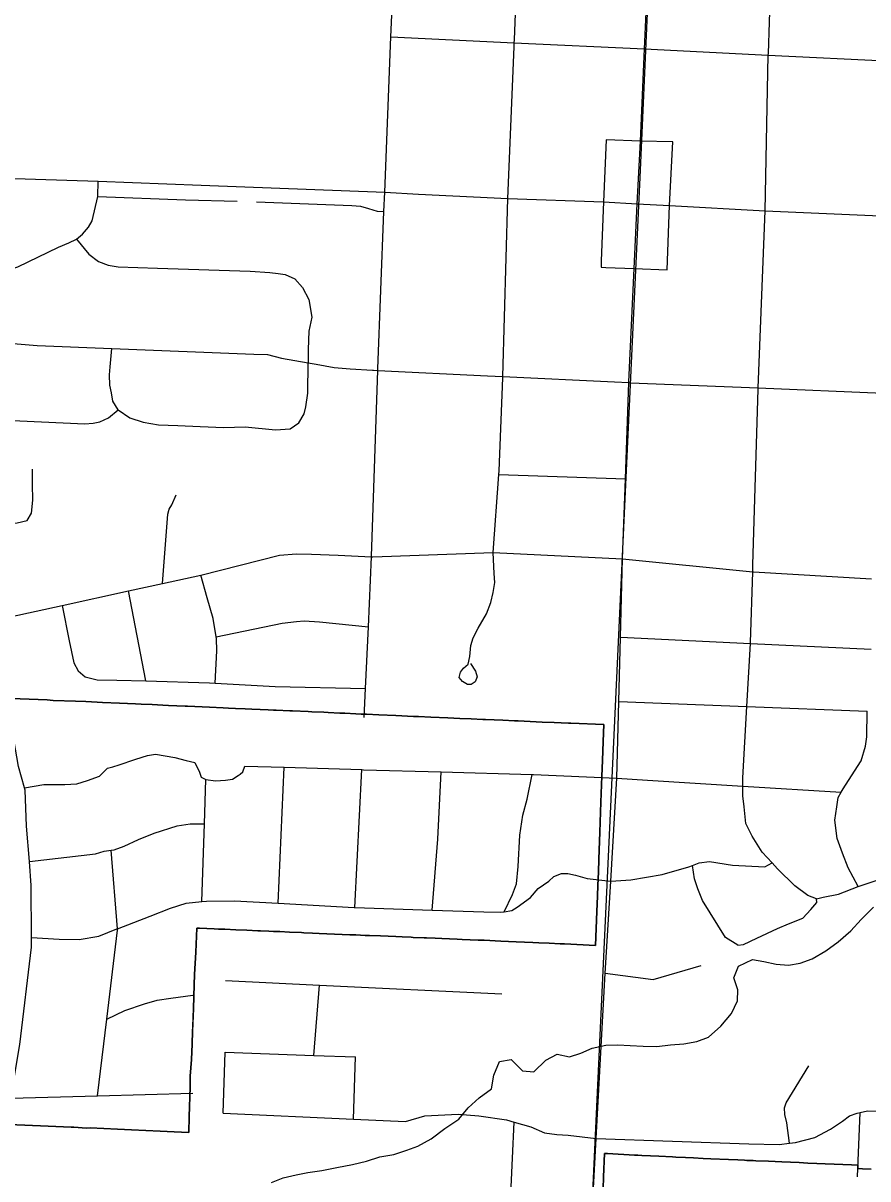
# Model space of a CAD drawing. Extents: x 114843 to 284848, y 317643 to 566895.
# Drawn here: x 198154 to 202008, y 428645 to 433917 of the extents above; entities that cross this region are included whole.
import ezdxf

# ---------------------------------------------------------------- set-up
doc = ezdxf.new("R2010")
doc.units = 0
for name, color, linetype in [('GM_X_City_Street', 7, 'Continuous'), ('GM_X_Corporation', 7, 'Continuous'), ('GM_X_Minor_River', 7, 'Continuous'), ('GM_X_Rail_Line', 7, 'Continuous'), ('GM_X_State_Route', 7, 'Continuous'), ('GM_X_US_Route', 7, 'Continuous')]:
    doc.layers.add(name, color=color, linetype=linetype)

msp = doc.modelspace()

# ---------------------------------------------------------------- linework, layer by layer
at = {"layer": 'GM_X_City_Street'}
for p, q in [((200325, 431858), (200901.8, 431838)), ((198714, 430916.5), (198634.8, 431327.2)), ((199318.2, 429902.4), (199344.8, 430522.6)), ((199667.8, 429883.1), (199698.6, 430512)), ((199479.8, 429208.2), (199505.4, 429529)), ((199066, 428944.9), (199076.1, 429222.8)), ((199661, 428918.2), (199669.7, 429201.4)), ((201961.3, 428654.3), (201972.7, 428948))]:
    msp.add_line(p, q, dxfattribs=at)
for points in [[(200297.9, 431501.7), (200325, 431858), (200325.7, 431875.3), (200342.7, 432298.4), (200343, 432305.3), (200365.4, 433116.5), (200394.1, 433809.5), (200394.8, 433827.6), (200395.3, 433840.6), (200408.9, 434200.2), (200422.7, 434565.2)], [(199710.3, 430750.2), (199716.2, 430882.5), (199728.9, 431162.8), (199743.5, 431483.4), (199743.6, 431487.3), (199745, 431528.6), (199771.5, 432333.1), (199771.7, 432340.7), (199799.8, 433058.5), (199804.4, 433145.4), (199831.5, 433853.8), (199848, 434221.4)], [(201773.6, 429922), (201733.5, 429938.7), (201674.5, 429982.2), (201596.3, 430060.1), (201571.4, 430087), (201526.1, 430135.9), (201479.8, 430209.1), (201451.1, 430265.9), (201442.9, 430342.3), (201438.1, 430392.5), (201438.1, 430437), (201438, 430474.7), (201456.2, 430799.8), (201472.4, 431087.8), (201472.6, 431091.4), (201482.4, 431414), (201483.3, 431445.5), (201507.8, 432247.4), (201507.9, 432253), (201538.6, 433060.7), (201553.5, 433771.4), (201553.8, 433777.9), (201563.1, 434065.4)], [(199831.5, 433853.8), (200394.8, 433827.6), (200989.5, 433799.9)], [(200989.5, 433799.9), (201553.5, 433771.4), (202120.3, 433742.8)], [(200942.4, 432797.7), (201091.7, 432791.8), (201103.5, 433084.4), (201118.8, 433375.4), (200971.1, 433378.6), (200814, 433384.4), (200801.3, 433101.4), (200790.8, 432832.4), (200790.4, 432803.5), (200812.1, 432801.9), (200942.4, 432797.7)], [(197605, 432344.8), (197696.1, 432373.5), (197758.3, 432399.4), (197802.4, 432429.4), (197838.5, 432471.4), (197858.5, 432509.6), (197866.7, 432525.4), (197899.1, 432617.5), (197935.3, 432689.6), (197961.5, 432723.6), (197997.6, 432751.5), (198037.7, 432775.5), (198129.8, 432805.3), (198315.6, 432895), (198363.2, 432915.3), (198397, 432932.1), (198425.4, 432954.9), (198452.2, 432986.3), (198468.4, 433015.1), (198494.5, 433126.4), (198495.8, 433195.8)], [(198494.5, 433126.4), (198894.9, 433111), (199130.1, 433104.9)], [(199218.7, 433101.2), (199653.7, 433085.3), (199692.8, 433082.1), (199729.4, 433071), (199768.5, 433060), (199799.8, 433058.5)], [(198397, 432932.1), (198453, 432863.9), (198498.4, 432830.4), (198541.9, 432812.5), (198588, 432805), (198766.9, 432799.3), (199189.7, 432785), (199280.1, 432779.6), (199317, 432775.5), (199348.7, 432769.7), (199393.1, 432750), (199429, 432710.4), (199457.2, 432656.7), (199471.7, 432575.2), (199457.2, 432511.2), (199454.9, 432429), (199455.1, 432367.2)], [(197858.5, 432509.6), (197920.6, 432483.2), (197960.6, 432473), (198014.6, 432462.9), (198218.6, 432446.3), (198558.8, 432433), (199206.7, 432407.6), (199268.8, 432405.5), (199332.7, 432389.3), (199455.1, 432367.2), (199490.7, 432360.8), (199572.7, 432346.5), (199646.6, 432340.3), (199747.4, 432334.4), (199752.7, 432334.1), (199771.5, 432333.1), (200273, 432308.7), (200343, 432305.3), (200851.2, 432280.4), (200917.8, 432277.2), (200924.8, 432276.8), (201507.9, 432253), (202077, 432229.8)], [(198587.6, 432152.7), (198563.8, 432192.9), (198557.9, 432230.9), (198550, 432265), (198548.2, 432313.2), (198550.3, 432349.2), (198558.8, 432433)], [(199371.6, 432066.5), (199411.7, 432094.4), (199435.9, 432134.5), (199444, 432166.5), (199452.2, 432228.6), (199455.1, 432367.2)], [(197693.4, 432153.1), (197739.3, 432126.9), (197841.3, 432116.6), (198435.4, 432089), (198473.4, 432092.9), (198503.4, 432098.8), (198543.5, 432116.8), (198587.6, 432152.7)], [(198587.6, 432152.7), (198641.5, 432116.5), (198701.5, 432096.3), (198771.4, 432084.1), (198859.5, 432081.8), (198961.5, 432077.6), (199069.5, 432073.3), (199167.6, 432075), (199305.6, 432062.6), (199371.6, 432066.5)], [(198173, 431647.7), (198192.1, 431681.2), (198198, 431741.2), (198196.2, 431813.5), (198196.3, 431881.8)], [(198790.3, 431361.3), (198813.9, 431676.7), (198820.5, 431700.6), (198833, 431720.3), (198852, 431766)], [(197905.6, 431601.8), (197945.8, 431618.4), (197988.1, 431627.1), (198046.4, 431631.4), (198126.6, 431637), (198173, 431647.7)], [(197974.2, 431182.4), (198332.5, 431260.9), (198634.8, 431327.2), (198790.3, 431361.3), (198964.2, 431399.4), (199323.6, 431490.7), (199401.8, 431497), (199469.8, 431495.4), (199591.7, 431490.7), (199743.5, 431483.4), (199749.5, 431483.1), (200297.9, 431501.7), (200887.9, 431473.6)], [(200195.4, 430996.5), (200217.7, 430961.7), (200225.6, 430935.9), (200216.7, 430912.5), (200198.7, 430900.8), (200180.6, 430900.6), (200158.5, 430913.4), (200142.9, 430932.7), (200149.2, 430957.3), (200163.3, 430975.5), (200183.8, 430993.8), (200191.3, 431028.8), (200196.2, 431078), (200207.5, 431113), (200229.2, 431157.1), (200267.5, 431222), (200287.9, 431273.9), (200297.9, 431320.6), (200305.3, 431365.9), (200302.4, 431407.3), (200297.9, 431501.7)], [(200887.9, 431473.6), (201482.4, 431414), (201486.2, 431413.9), (202025.1, 431382)], [(199030, 430907.1), (199037.3, 431054.1), (199036.6, 431110.3), (199035.3, 431118), (199020.8, 431200.8), (198993, 431295.7), (198964.2, 431399.4)], [(198332.5, 431260.9), (198364.3, 431099.4), (198385.9, 430998.7), (198405.1, 430962.1), (198436.4, 430935.4), (198492.1, 430922.1), (198582.1, 430920.1), (198714, 430916.5), (199003.9, 430908.5), (199030, 430907.1), (199303.5, 430891.7), (199716.2, 430882.5)], [(199035.3, 431118), (199336.3, 431179.7), (199400.5, 431188.3), (199436.6, 431191.5), (199506.5, 431185.9), (199728.9, 431162.8)], [(200879.1, 431116.3), (201472.4, 431087.8), (202023.1, 431061.4)], [(198065.7, 428894.5), (198097.9, 429013.6), (198138.3, 429258), (198192.1, 429701.6), (198192, 429746), (198191.4, 429984.1), (198182.3, 430092.8), (198168.8, 430254.5), (198163.3, 430418.8), (198160.2, 430429.4), (198132.2, 430526.7), (198111, 430648.8), (198080.1, 430738.6), (198049.3, 430822.5)], [(200871.9, 430822.2), (201456.2, 430799.8), (202005.3, 430778.7)], [(201963.8, 429979.2), (201918.5, 430064.9), (201892, 430131.6), (201867.6, 430198.3), (201857.5, 430280.8), (201867, 430342.7), (201872, 430384.7), (201886, 430408.9), (201894.9, 430424.3), (201946.8, 430505.3), (201978, 430552.7), (201997.5, 430618.4), (202002.5, 430662.4), (202005.3, 430778.7)], [(198567.6, 430527), (198587, 430533), (198667.6, 430559.2), (198722, 430576.1), (198758.2, 430583.3), (198845.8, 430567.3), (198897.5, 430554.1), (198937.3, 430545.1), (198958.3, 430500.6), (198965.7, 430478.3), (198987.8, 430467.8)], [(198160.2, 430429.4), (198248.8, 430444.4), (198344.8, 430444.2), (198398.9, 430447), (198447.3, 430462), (198501.8, 430482.8), (198538.6, 430518), (198562.8, 430525.5), (198567.6, 430527)], [(198987.8, 430467.8), (199031.3, 430460.8), (199077.4, 430463.8), (199109.5, 430469.1), (199135.6, 430485.7), (199140, 430488.4), (199144.1, 430491.8)], [(199144.1, 430491.8), (199156.3, 430502.1), (199164.9, 430528), (199344.8, 430522.6), (199698.6, 430512), (199706.6, 430511.7), (200060.5, 430501.9), (200476.3, 430490.4), (200482.3, 430490.2), (200862.6, 430473.1)], [(200019.7, 429871.5), (200045.3, 430195.3), (200060.5, 430501.9)], [(200349.1, 429864.2), (200387.3, 429943), (200404.5, 429990.8), (200412.4, 430070.8), (200419.7, 430213), (200433.9, 430304.9), (200453.6, 430376.6), (200476.3, 430490.4)], [(198969, 429910.1), (198980.9, 430265.4), (198987.8, 430467.8)], [(200862.6, 430473.1), (201002.1, 430464.4), (201438.1, 430437), (201886, 430408.9)], [(198182.3, 430092.8), (198483.4, 430128.4), (198523.7, 430139.5), (198555.2, 430144.2), (198569.8, 430146.4), (198614.3, 430163.5), (198681, 430194.1), (198751.7, 430222.6), (198856.5, 430256.3), (198916.7, 430264.9), (198980.9, 430265.4)], [(198493.9, 429024.1), (198536.2, 429373.6), (198585.2, 429779.2), (198584.6, 429786.6), (198555.2, 430144.2)], [(200834.7, 430002.7), (200927, 430009), (201069.6, 430033.9), (201190.5, 430069.3), (201208.3, 430075.5), (201238.9, 430086.2), (201285, 430093.2), (201390.6, 430076.8), (201538.5, 430069.4), (201571.4, 430087)], [(201414, 429711.3), (201358.9, 429746.7), (201252.8, 429915.5), (201232.1, 429968.1), (201217.2, 430014.5), (201208.3, 430075.5)], [(201414, 429711.3), (201440.1, 429714.8), (201500.8, 429743.5), (201595.9, 429787.5), (201646.4, 429808.4), (201711, 429835), (201747.9, 429874.3), (201774.7, 429905.7), (201773.6, 429922), (201803.3, 429931.1), (201873.6, 429943.6), (201963.8, 429979.2), (202208.1, 430060.9)], [(198192, 429746), (198318.2, 429739.1), (198410.2, 429737.1), (198498.6, 429753.1), (198581.3, 429785.3), (198584.6, 429786.6), (198732.8, 429844.1), (198825.6, 429880.1), (198898.2, 429902.5), (198969, 429910.1), (198990.4, 429912.4), (199118.4, 429913.5), (199318.2, 429902.4), (199663.8, 429883.2), (199667.8, 429883.1), (200019.7, 429871.5), (200255.4, 429863.8), (200333.4, 429862), (200349.1, 429864.2), (200383.6, 429868.9), (200408, 429884.4), (200469, 429929.2), (200504, 429970.5), (200552.8, 430003.5), (200575.3, 430025), (200609.6, 430038.3), (200639.6, 430037.6), (200673.5, 430030.8), (200727.1, 430015.5), (200834.7, 430002.7)], [(200810, 429584.1), (201027.9, 429554.6), (201247.5, 429619)], [(199077.9, 429549.5), (199505.4, 429529), (200338.6, 429489)], [(198536.2, 429373.6), (198618.6, 429413.6), (198707.3, 429443.6), (198765.7, 429460.3), (198827.9, 429469), (198928.3, 429482.7)], [(199076.1, 429222.8), (199479.8, 429208.2), (199669.7, 429201.4)], [(201651, 428808.5), (201638.6, 428901.5), (201628.3, 428939.4), (201628, 428969.5), (201635.8, 428991.6), (201738.3, 429161.1)], [(198097.9, 429013.6), (198493.9, 429024.1), (198927.7, 429035.7)], [(200768.3, 428829.8), (201465.4, 428805.5), (201603.5, 428802.9), (201651, 428808.5), (201677.5, 428811.7), (201765.4, 428834.6), (201837.1, 428871.5), (201892.8, 428908.1), (201924.6, 428932.5), (201958.5, 428944.9), (201972.7, 428948), (202006.5, 428955.4), (202098.5, 428954.4), (202663.8, 428938.3), (202667.2, 428938.2), (202839.4, 428929.9), (202899.5, 428928.6), (202937.6, 428916.9), (203005.9, 428891.6), (203100.4, 428850.5), (203190.5, 428837.4), (203265.3, 428828.8), (203270.7, 428828.2), (203348.9, 428813)], [(199066, 428944.9), (199661, 428918.2), (199899.1, 428907.5), (199987, 428932.4), (200139, 428940), (200233.2, 428933), (200359.4, 428914.2), (200394.7, 428904.4), (200469.8, 428883.3), (200532.2, 428855.9), (200588.2, 428848.5), (200640.3, 428845), (200768.3, 428829.8)], [(200371.2, 428409.9), (200386.8, 428739.6), (200394.7, 428904.4)]]:
    msp.add_lwpolyline(points, dxfattribs=at)
at = {"layer": 'GM_X_Corporation'}
for points in [[(198089.7, 428893.1), (198268.6, 428885.7), (198373.2, 428881.6), (198384.8, 428881.1), (198442.9, 428877.4), (198459.5, 428877.7), (198584.3, 428872.1), (198648.8, 428869), (198713.4, 428866.1), (198778.9, 428863.1), (198843.4, 428859.9), (198909.4, 428856.3), (198912.2, 428929.2), (198916.3, 429064.4), (198916.2, 429114.4), (198922.3, 429189.3), (198925, 429259.1), (198927.3, 429319.5), (198928.2, 429340.9), (198931.6, 429422.1), (198934.8, 429530.6), (198936.2, 429578.1), (198942.3, 429679.7), (198946.8, 429789.1), (198958, 429788.9), (199025.6, 429785.9), (199044.9, 429785), (199074.6, 429783.7), (199125.1, 429781.5), (199174.8, 429779.2), (199224.9, 429777.1), (199237.4, 429776.6), (199274.7, 429775), (199296.6, 429774), (199324.4, 429773), (199369.9, 429770.8), (199424.4, 429768.5), (199434.7, 429768), (199474, 429766.5), (199505.2, 429765), (199574.7, 429762.1), (199609.5, 429760.8), (199644.8, 429759.1), (199654.8, 429758.7), (199672.2, 429758.1), (199714.8, 429756), (199734.8, 429755.3), (199784.3, 429753.5), (199854.6, 429750.3), (199883.2, 429749.2), (199923.9, 429747.5), (199933.7, 429747), (199983.7, 429744.8), (199995, 429744.3), (200033.2, 429743), (200064.5, 429741.6), (200133.6, 429738.7), (200157.7, 429737.7), (200230.1, 429734.6), (200257.1, 429733.5), (200334.1, 429730), (200403.4, 429726.9), (200478.7, 429723.8), (200507, 429722.4), (200554.3, 429720.6), (200604.7, 429718.2), (200623.5, 429717.1), (200765.7, 429710.4), (200771.5, 429864.4), (200774.2, 429934.2), (200776.1, 429984.5), (200778.3, 430044), (200780.4, 430104.2), (200785, 430226.4), (200790.2, 430364.1), (200794.7, 430482.9), (200797.2, 430553.5), (200800.6, 430639.8), (200803.7, 430718.5), (200652.6, 430724.2), (200642.5, 430724.1), (200608.9, 430725.6), (200576.6, 430726.8), (200521.9, 430729.2), (200466.9, 430731.6), (200412.9, 430733.9), (200395.5, 430734.7), (200341.8, 430737.1), (200302.8, 430738.8), (200263.7, 430740.7), (200251, 430741.1), (200198, 430743.4), (200146.2, 430745.7), (200091.1, 430748.2), (200013.9, 430751.5), (199958, 430754), (199935.1, 430755), (199854.9, 430758.6), (199777.2, 430762), (199721.1, 430764.6), (199696.2, 430765.6), (199671.7, 430766.8), (199621.9, 430769), (199598.3, 430770.2), (199545.6, 430772.4), (199526, 430773.4), (199471.7, 430775.7), (199454.8, 430776.6), (199382.2, 430779.8), (199371.3, 430780.1), (199308.7, 430783), (199296.3, 430783.4), (199271.8, 430784.5), (199235.2, 430786.3), (199197.6, 430787.8), (199167.7, 430789.3), (199122.3, 430791.2), (199090.6, 430792.8), (199067, 430793.7), (199004.8, 430796.6), (198903.8, 430801.3), (198892.6, 430801.5), (198817.4, 430805.1), (198791.7, 430806), (198743, 430808.4), (198693.1, 430810.3), (198666.7, 430811.8), (198592.9, 430814.9), (198515.7, 430818.6), (198492.3, 430819.5), (198439.3, 430822.1), (198428.8, 430822.4), (198392.7, 430823.7), (198291.1, 430828.1), (198263, 430829.7), (198099.7, 430837.2)], [(198099.7, 430837.2), (198263, 430829.7), (198291.1, 430828.1), (198392.7, 430823.7), (198439.3, 430822.1), (198492.3, 430819.5), (198515.7, 430818.6), (198592.9, 430814.9), (198666.7, 430811.8), (198693.1, 430810.3), (198743, 430808.4), (198791.7, 430806), (198817.4, 430805.1), (198892.6, 430801.5), (198903.8, 430801.3), (199004.8, 430796.6), (199067, 430793.7), (199090.6, 430792.8), (199122.3, 430791.2), (199167.7, 430789.3), (199197.6, 430787.8), (199235.2, 430786.3), (199271.8, 430784.5), (199296.3, 430783.4), (199308.7, 430783), (199371.3, 430780.1), (199382.2, 430779.8), (199454.8, 430776.6), (199471.7, 430775.7), (199526, 430773.4), (199545.6, 430772.4), (199598.3, 430770.2), (199621.9, 430769), (199671.7, 430766.8), (199696.2, 430765.6), (199721.1, 430764.6), (199777.2, 430762), (199854.9, 430758.6), (199935.1, 430755), (199958, 430754), (200013.9, 430751.5), (200091.1, 430748.2), (200146.2, 430745.7), (200198, 430743.4), (200251, 430741.1), (200263.7, 430740.7), (200302.8, 430738.8), (200341.8, 430737.1), (200395.5, 430734.7), (200412.9, 430733.9), (200466.9, 430731.6), (200521.9, 430729.2), (200576.6, 430726.8), (200608.9, 430725.6), (200642.5, 430724.1), (200652.6, 430724.2), (200803.7, 430718.5), (200800.6, 430639.8), (200797.2, 430553.5), (200794.7, 430482.9), (200790.2, 430364.1), (200785, 430226.4), (200780.4, 430104.2), (200778.3, 430044), (200776.1, 429984.5), (200774.2, 429934.2), (200771.5, 429864.4), (200765.7, 429710.4), (200623.5, 429717.1), (200604.7, 429718.2), (200554.3, 429720.6), (200507, 429722.4), (200478.7, 429723.8), (200403.4, 429726.9), (200334.1, 429730), (200257.1, 429733.5), (200230.1, 429734.6), (200157.7, 429737.7), (200133.6, 429738.7), (200064.5, 429741.6), (200033.2, 429743), (199995, 429744.3), (199983.7, 429744.8), (199933.7, 429747), (199923.9, 429747.5), (199883.2, 429749.2), (199854.6, 429750.3), (199784.3, 429753.5), (199734.8, 429755.3), (199714.8, 429756), (199672.2, 429758.1), (199654.8, 429758.7), (199644.8, 429759.1), (199609.5, 429760.8), (199574.7, 429762.1), (199505.2, 429765), (199474, 429766.5), (199434.7, 429768), (199424.4, 429768.5), (199369.9, 429770.8), (199324.4, 429773), (199296.6, 429774), (199274.7, 429775), (199237.4, 429776.6), (199224.9, 429777.1), (199174.8, 429779.2), (199125.1, 429781.5), (199074.6, 429783.7), (199044.9, 429785), (199025.6, 429785.9), (198958, 429788.9), (198946.8, 429789.1), (198942.3, 429679.7), (198936.2, 429578.1), (198934.8, 429530.6), (198931.6, 429422.1), (198927.3, 429319.5), (198925, 429259.1), (198922.3, 429189.3), (198916.2, 429114.4), (198916.3, 429064.4), (198912.2, 428929.2), (198909.4, 428856.3), (198843.4, 428859.9), (198778.9, 428863.1), (198713.4, 428866.1), (198648.8, 428869), (198584.3, 428872.1), (198459.5, 428877.7), (198442.9, 428877.4), (198384.8, 428881.1), (198373.2, 428881.6), (198268.6, 428885.7), (198089.7, 428893.1)], [(202022.8, 428689.6), (201983.1, 428691.5), (201961.4, 428692.1), (201961.8, 428707.3), (201933.6, 428708.9), (201894.3, 428710.6), (201853.5, 428712.4), (201813.5, 428714.2), (201774.3, 428715.9), (201734, 428717.6), (201694, 428719.4), (201654.2, 428721.1), (201614.7, 428722.9), (201554.5, 428725.5), (201496.1, 428728.1), (201484.2, 428728.6), (201455.1, 428729.9), (201444.7, 428730.3), (201415.1, 428731.6), (201371.5, 428733.6), (201291.7, 428737.4), (201256, 428739.1), (201212.6, 428741.2), (201176.5, 428742.9), (201131.9, 428745.1), (201117, 428745.8), (201054.8, 428748.8), (201016.2, 428750.7), (200976, 428752.6), (200957.9, 428753.2), (200943.9, 428754), (200819.6, 428760.6), (200806.1, 428760.8), (200802.3, 428655), (200800.3, 428599.8)], [(200800.3, 428599.8), (200802.3, 428655), (200806.1, 428760.8), (200819.6, 428760.6), (200943.9, 428754), (200957.9, 428753.2), (200976, 428752.6), (201016.2, 428750.7), (201054.8, 428748.8), (201117, 428745.8), (201131.9, 428745.1), (201176.5, 428742.9), (201212.6, 428741.2), (201256, 428739.1), (201291.7, 428737.4), (201371.5, 428733.6), (201415.1, 428731.6), (201444.7, 428730.3), (201455.1, 428729.9), (201484.2, 428728.6), (201496.1, 428728.1), (201554.5, 428725.5), (201614.7, 428722.9), (201654.2, 428721.1), (201694, 428719.4), (201734, 428717.6), (201774.3, 428715.9), (201813.5, 428714.2), (201853.5, 428712.4), (201894.3, 428710.6), (201933.6, 428708.9), (201961.8, 428707.3), (201961.4, 428692.1), (201983.1, 428691.5), (202022.8, 428689.6)]]:
    msp.add_lwpolyline(points, dxfattribs=at)
at = {"layer": 'GM_X_Minor_River'}
msp.add_lwpolyline([(199287.8, 428628.9), (199340, 428650.6), (199400.1, 428664.2), (199452.2, 428673.8), (199516.3, 428683.3), (199584.5, 428696.9), (199656.6, 428710.4), (199720.7, 428725.9), (199780.9, 428745.5), (199845, 428757.1), (199905.2, 428776.7), (199955.3, 428794.4), (200015.6, 428828), (200077.9, 428875.7), (200142.2, 428917.4), (200184.6, 428969.2), (200234.9, 429015), (200291.2, 429056.7), (200301.6, 429118.8), (200328, 429180.8), (200380.1, 429190.4), (200431.8, 429137.9), (200483.8, 429133.5), (200538.2, 429187.2), (200590.4, 429214.9), (200646.3, 429202.5), (200698.5, 429218.1), (200750.6, 429241.8), (200812.8, 429255.4), (200866.8, 429257), (200922.8, 429254.5), (200982.9, 429250.1), (201044.9, 429249.6), (201107, 429257.2), (201169, 429260.7), (201227.1, 429272.3), (201281.3, 429292), (201337.7, 429341.7), (201386, 429399.5), (201412.4, 429457.5), (201414.7, 429507.6), (201397.1, 429561.9), (201417.4, 429615.9), (201481.6, 429645.5), (201533.6, 429637.1), (201589.6, 429624.7), (201645.6, 429620.2), (201699.7, 429629.9), (201753.8, 429649.5), (201816.1, 429685.1), (201872.4, 429726.9), (201930.8, 429776.6), (201977.1, 429828.4), (202033.5, 429884.1)], dxfattribs=at)
at = {"layer": 'GM_X_Rail_Line'}
msp.add_lwpolyline([(202617.5, 407244), (201635.4, 411995.4), (200547.8, 417287.5), (200373.1, 418053.6), (200322.3, 418360), (200539.5, 423217.6), (200698.7, 427409.5), (200971.1, 433246.5), (201218.2, 438803.9), (201459.3, 443947.7), (201503.1, 445460.4), (201457.1, 446273.6), (201299.4, 448868.6), (201217, 450546.7)], dxfattribs=at)
at = {"layer": 'GM_X_State_Route'}
for points in [[(197409.2, 433234.7), (197779.7, 433219), (198495.8, 433195.8), (198966.9, 433177.7)], [(198966.9, 433177.7), (199804.4, 433145.4), (199957.4, 433137.5)], [(199957.4, 433137.5), (200365.4, 433116.5), (200801.3, 433101.4), (200955.9, 433092)], [(200955.9, 433092), (201103.5, 433084.4), (201538.6, 433060.7), (202099.5, 433036.9), (202820.3, 433000.5), (203226.7, 432980.8), (203543.7, 432963.1), (204129.1, 432935.3), (204532.9, 432915.6), (204855.9, 432898), (205227.1, 432882.1)]]:
    msp.add_lwpolyline(points, dxfattribs=at)
at = {"layer": 'GM_X_US_Route'}
for points in [[(200955.9, 433092), (200971.1, 433378.6), (200989.5, 433799.9), (201022.9, 434533.6), (201041.9, 434951.9)], [(200886.5, 431414), (200887.9, 431473.6), (200901.8, 431838), (200917.8, 432277.2), (200918, 432281.5), (200942.4, 432797.7), (200955.9, 433092)], [(200716.5, 427845.8), (200725.9, 428027.6), (200734.5, 428196.4), (200746.4, 428427.2), (200750.3, 428503.6), (200751, 428517.4), (200768.3, 428829.8), (200810, 429584.1), (200812.6, 429630.4), (200834.7, 430002.7), (200862.6, 430473.1), (200871.9, 430822.2), (200879.1, 431116.3), (200886.5, 431414)]]:
    msp.add_lwpolyline(points, dxfattribs=at)

doc.saveas('drawing.dxf')
